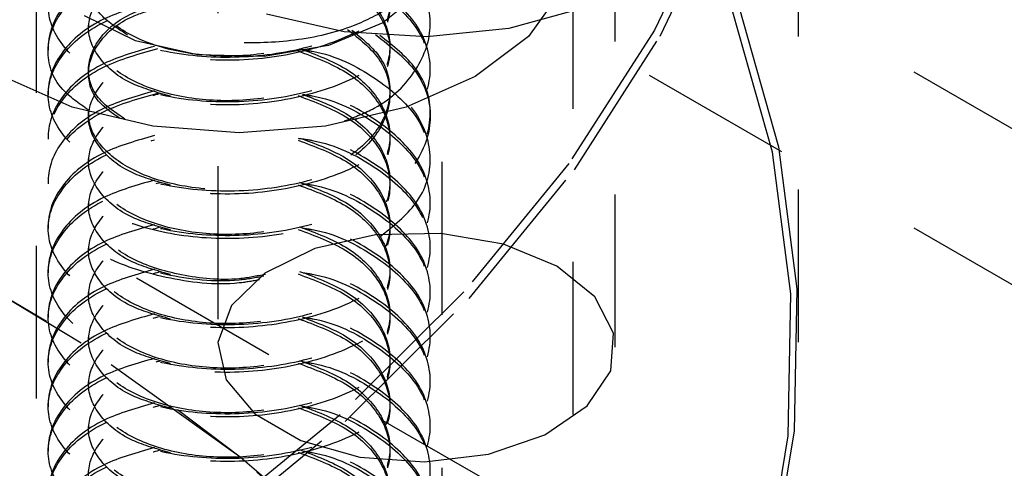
# Model space of a CAD drawing. Header units: inches. Extents: x 1907 to 2452, y -210 to -54.
# Tile 297 of 656: x 1999.51 to 2000.154, y -194.866 to -194.572. Entities that reach past the tile are written whole.
import ezdxf

# ---------------------------------------------------------------- set-up
doc = ezdxf.new("R2010")
doc.units = ezdxf.units.IN
doc.header["$LTSCALE"] = 0.5
doc.header["$MEASUREMENT"] = 0
doc.linetypes.add('HIDDEN', pattern=[0.225, 0.15, -0.075])
doc.layers.add('SID-M-H', color=4, linetype='HIDDEN')

msp = doc.modelspace()

# ---------------------------------------------------------------- linework, layer by layer
at = {"layer": 'SID-M-H'}
for p, q in [((1999.67276, -194.79162), (1998.69938, -194.2297)), ((2000.0193, -194.7835), (2000.0193, -194.25096)), ((2005.55125, -197.75656), (1999.62193, -194.33364)), ((1999.6393, -194.46824), (1999.6393, -194.78669)), ((1999.8993, -194.78669), (1999.8993, -194.46824)), ((1999.96784, -194.48975), (1999.92506, -194.57935)), ((1999.92878, -194.58323), (1999.97165, -194.49344)), ((1999.52054, -194.52035), (1999.52054, -195.04729)), ((2005.55125, -197.85863), (1999.76939, -194.52083)), ((1999.78616, -195.56552), (1999.78616, -194.52035)), ((1999.87185, -195.23074), (1999.87185, -194.52035)), ((1999.77267, -194.55402), (1999.74726, -194.57456)), ((1999.86441, -194.55299), (1999.84258, -194.58342)), ((1999.87899, -194.56478), (1999.82981, -194.57828)), ((2000.00231, -194.65915), (1999.97644, -194.56742)), ((1999.98026, -194.56377), (2000.00619, -194.65569)), ((1999.58537, -194.58621), (1999.55201, -194.5699)), ((1999.72195, -194.58041), (1999.67128, -194.56887)), ((1999.55477, -194.57561), (1999.55477, -194.57774)), ((1999.74726, -194.57456), (1999.71168, -194.58923)), ((1999.77613, -194.58363), (1999.72195, -194.58041)), ((1999.82981, -194.57828), (1999.77613, -194.58363)), ((1999.77835, -194.57774), (1999.77835, -194.57561)), ((1999.92506, -194.57935), (1999.86909, -194.66649)), ((1999.6261, -194.59539), (1999.58537, -194.58621)), ((1999.84258, -194.58342), (1999.80786, -194.60954)), ((1999.87269, -194.67055), (1999.92878, -194.58323)), ((1999.52835, -194.59019), (1999.52835, -194.59232)), ((1999.71168, -194.58923), (1999.66978, -194.59643)), ((1999.66978, -194.59643), (1999.6261, -194.59539)), ((1999.55477, -194.60477), (1999.55477, -194.6069)), ((1999.77835, -194.6069), (1999.77835, -194.60477)), ((1999.5441, -194.62959), (1999.49885, -194.60954)), ((1999.80786, -194.60954), (1999.7626, -194.62959)), ((1999.52835, -194.61935), (1999.52835, -194.62148)), ((1999.5968, -194.64219), (1999.5441, -194.62959)), ((1999.7626, -194.62959), (1999.7099, -194.64219)), ((1999.55477, -194.63393), (1999.55477, -194.63606)), ((1999.77835, -194.63606), (1999.77835, -194.63393)), ((1999.65335, -194.64648), (1999.5968, -194.64219)), ((1999.7099, -194.64219), (1999.65335, -194.64648)), ((1999.52835, -194.64851), (1999.52835, -194.65064)), ((2000.00619, -194.65569), (2000.01833, -194.74857)), ((1999.55477, -194.6631), (1999.55477, -194.66522)), ((1999.77835, -194.66522), (1999.77835, -194.6631)), ((2000.01442, -194.75183), (2000.00231, -194.65915)), ((1999.86909, -194.66649), (1999.80035, -194.75054)), ((1999.80381, -194.75477), (1999.87269, -194.67055)), ((1999.52835, -194.67768), (1999.52835, -194.6798)), ((1999.55477, -194.69226), (1999.55477, -194.69438)), ((1999.77835, -194.69438), (1999.77835, -194.69226)), ((1999.52835, -194.70684), (1999.52835, -194.70897)), ((1999.74263, -194.71324), (1999.70276, -194.72222)), ((1999.78538, -194.71221), (1999.74263, -194.71324)), ((1999.8264, -194.71926), (1999.78538, -194.71221)), ((1999.54996, -194.78415), (1999.43859, -194.71703)), ((1999.4413, -194.71859), (1999.53766, -194.77596)), ((1999.55477, -194.72142), (1999.55477, -194.72355)), ((1999.70276, -194.72222), (1999.6701, -194.73818)), ((1999.77835, -194.72355), (1999.77835, -194.72142)), ((1999.86123, -194.73362), (1999.8264, -194.71926)), ((1999.88609, -194.75373), (1999.86123, -194.73362)), ((1999.52835, -194.736), (1999.52835, -194.73813)), ((1999.6701, -194.73818), (1999.6482, -194.75941)), ((1999.55477, -194.75058), (1999.55477, -194.75271)), ((1999.80035, -194.75054), (1999.71936, -194.83086)), ((1999.72264, -194.83527), (1999.80381, -194.75477)), ((1999.77835, -194.75271), (1999.77835, -194.75058)), ((1999.89831, -194.7774), (1999.88609, -194.75373)), ((2000.01269, -194.84476), (2000.01442, -194.75183)), ((2000.01833, -194.74857), (2000.01659, -194.8417)), ((1999.6482, -194.75941), (1999.63941, -194.78358)), ((1999.52835, -194.76516), (1999.52835, -194.76729)), ((1999.55477, -194.77974), (1999.55477, -194.78187)), ((1999.77835, -194.78187), (1999.77835, -194.77974)), ((1999.89654, -194.80209), (1999.89831, -194.7774)), ((1999.65092, -194.85655), (1999.54996, -194.78415)), ((1999.63941, -194.78358), (1999.64471, -194.8081)), ((1999.52835, -194.79433), (1999.52835, -194.79645)), ((1999.88098, -194.8251), (1999.89654, -194.80209)), ((1999.55477, -194.80891), (1999.55477, -194.81103)), ((1999.64471, -194.8081), (1999.6635, -194.83029)), ((1999.77835, -194.81103), (1999.77835, -194.80891)), ((1999.52835, -194.82349), (1999.52835, -194.82561)), ((1999.85332, -194.84395), (1999.88098, -194.8251)), ((1999.61294, -194.82735), (1999.65406, -194.8584)), ((1999.71936, -194.83086), (1999.6267, -194.90686)), ((1999.6635, -194.83029), (1999.69376, -194.84776)), ((1999.55477, -194.83807), (1999.55477, -194.8402)), ((1999.62979, -194.91143), (1999.72264, -194.83527)), ((2001.72226, -195.97477), (1999.74596, -194.83388)), ((1999.77835, -194.8402), (1999.77835, -194.83807)), ((1999.81656, -194.8566), (1999.85332, -194.84395)), ((1999.99713, -194.93727), (2000.01269, -194.84476)), ((2000.01659, -194.8417), (2000.00099, -194.9344)), ((1999.69376, -194.84776), (1999.73221, -194.85861)), ((1999.52835, -194.85265), (1999.52835, -194.85478)), ((1999.74072, -194.93369), (1999.65092, -194.85655)), ((1999.77468, -194.86167), (1999.81656, -194.8566)), ((1999.65406, -194.8584), (1999.74406, -194.9357)), ((1999.73221, -194.85861), (1999.77468, -194.86167))]:
    msp.add_line(p, q, dxfattribs=at)
for points, knots in [([(1999.59798, -194.47323), (1999.58633, -194.47654), (1999.56036, -194.48392), (1999.53503, -194.50553), (1999.52505, -194.53182), (1999.53487, -194.55839), (1999.56266, -194.58057), (1999.60427, -194.5948), (1999.65335, -194.59862), (1999.70243, -194.59116), (1999.74404, -194.57329), (1999.77185, -194.54743), (1999.78159, -194.51733), (1999.77192, -194.48695), (1999.74374, -194.46196), (1999.71535, -194.44709), (1999.6974, -194.44455), (1999.69548, -194.44428)], [0, 0, 0, 0, 0.058434, 0.130204, 0.201974, 0.273743, 0.345513, 0.417283, 0.489053, 0.560823, 0.632592, 0.704362, 0.776132, 0.847902, 0.919672, 0.991442, 1, 1, 1, 1]), ([(1999.69477, -194.44629), (1999.69693, -194.4466), (1999.71513, -194.44915), (1999.74375, -194.46407), (1999.77192, -194.48908), (1999.78159, -194.51946), (1999.77185, -194.54956), (1999.74404, -194.57541), (1999.70243, -194.59328), (1999.65335, -194.60074), (1999.60427, -194.59693), (1999.56266, -194.5827), (1999.53487, -194.56052), (1999.52506, -194.53395), (1999.535, -194.50764), (1999.56094, -194.48569), (1999.58774, -194.47812), (1999.6002, -194.4746)], [0, 0, 0, 0, 0.009576, 0.08099, 0.152403, 0.223817, 0.295231, 0.366644, 0.438058, 0.509471, 0.580885, 0.652298, 0.723712, 0.795126, 0.866539, 0.937953, 1, 1, 1, 1]), ([(1999.59798, -194.5024), (1999.58633, -194.50571), (1999.56036, -194.51308), (1999.53503, -194.53469), (1999.52505, -194.56098), (1999.53487, -194.58755), (1999.56266, -194.60973), (1999.60427, -194.62396), (1999.65335, -194.62778), (1999.70243, -194.62032), (1999.74404, -194.60245), (1999.77185, -194.57659), (1999.78159, -194.5465), (1999.77192, -194.51611), (1999.74374, -194.49112), (1999.71535, -194.47625), (1999.6974, -194.47371), (1999.69548, -194.47344)], [0, 0, 0, 0, 0.058434, 0.130204, 0.201974, 0.273743, 0.345513, 0.417283, 0.489053, 0.560823, 0.632592, 0.704362, 0.776132, 0.847902, 0.919672, 0.991442, 1, 1, 1, 1]), ([(1999.69477, -194.47546), (1999.69693, -194.47576), (1999.71513, -194.47831), (1999.74375, -194.49323), (1999.77192, -194.51824), (1999.78159, -194.54862), (1999.77185, -194.57872), (1999.74404, -194.60458), (1999.70243, -194.62244), (1999.65335, -194.6299), (1999.60427, -194.62609), (1999.56266, -194.61186), (1999.53487, -194.58968), (1999.52506, -194.56311), (1999.535, -194.5368), (1999.56094, -194.51485), (1999.58774, -194.50728), (1999.6002, -194.50377)], [0, 0, 0, 0, 0.009576, 0.08099, 0.152403, 0.223817, 0.295231, 0.366644, 0.438058, 0.509471, 0.580885, 0.652298, 0.723712, 0.795126, 0.866539, 0.937953, 1, 1, 1, 1]), ([(1999.69285, -194.4746), (1999.70356, -194.47863), (1999.7256, -194.48692), (1999.74671, -194.50781), (1999.75452, -194.53184), (1999.74679, -194.55604), (1999.72488, -194.5768), (1999.69206, -194.59128), (1999.65335, -194.59755), (1999.61465, -194.59493), (1999.58183, -194.58409), (1999.55992, -194.56698), (1999.55214, -194.54639), (1999.56014, -194.52613), (1999.57804, -194.51057), (1999.59568, -194.50559), (1999.60215, -194.50377)], [0, 0, 0, 0, 0.06985, 0.143796, 0.217743, 0.29169, 0.365636, 0.439583, 0.513529, 0.587476, 0.661422, 0.735369, 0.809316, 0.883262, 0.957209, 1, 1, 1, 1]), ([(1999.69345, -194.477), (1999.70394, -194.48095), (1999.72576, -194.48916), (1999.7467, -194.50993), (1999.75455, -194.53399), (1999.74669, -194.55805), (1999.7261, -194.57856), (1999.70478, -194.58662), (1999.69477, -194.5904)], [0, 0, 0, 0, 0.159356, 0.331462, 0.503568, 0.675675, 0.847781, 1, 1, 1, 1]), ([(1999.72225, -194.63868), (1999.72903, -194.63607), (1999.74991, -194.62804), (1999.77149, -194.60544), (1999.78168, -194.57574), (1999.7719, -194.54525), (1999.74375, -194.52029), (1999.71535, -194.50541), (1999.6974, -194.50287), (1999.69548, -194.5026)], [0, 0, 0, 0, 0.085837, 0.264411, 0.442984, 0.621558, 0.800132, 0.978705, 1, 1, 1, 1]), ([(1999.75241, -194.56436), (1999.74463, -194.56866), (1999.72673, -194.57855), (1999.69049, -194.58703), (1999.64928, -194.5885), (1999.6109, -194.58179), (1999.57957, -194.56827), (1999.55897, -194.55019), (1999.54985, -194.52923), (1999.5545, -194.51561), (1999.55684, -194.50874)], [0, 0, 0, 0, 0.106857, 0.245951, 0.379491, 0.512434, 0.637367, 0.762389, 0.880209, 1, 1, 1, 1]), ([(1999.58027, -194.58254), (1999.57354, -194.57809), (1999.55881, -194.56836), (1999.55234, -194.54842), (1999.5601, -194.5283), (1999.57778, -194.51285), (1999.59505, -194.50795), (1999.60116, -194.50622)], [0, 0, 0, 0, 0.191834, 0.419642, 0.64745, 0.875258, 1, 1, 1, 1]), ([(1999.69285, -194.50377), (1999.70356, -194.50779), (1999.7256, -194.51608), (1999.74671, -194.53697), (1999.75452, -194.561), (1999.74679, -194.5852), (1999.72488, -194.60596), (1999.69206, -194.62044), (1999.65335, -194.62671), (1999.61465, -194.62409), (1999.58183, -194.61325), (1999.55992, -194.59615), (1999.55214, -194.57555), (1999.56014, -194.5553), (1999.57804, -194.53973), (1999.59568, -194.53475), (1999.60215, -194.53293)], [0, 0, 0, 0, 0.06985, 0.143796, 0.217743, 0.29169, 0.365636, 0.439583, 0.513529, 0.587476, 0.661422, 0.735369, 0.809316, 0.883262, 0.957209, 1, 1, 1, 1]), ([(1999.69191, -194.50548), (1999.70296, -194.50962), (1999.72536, -194.51802), (1999.74671, -194.53908), (1999.75455, -194.56316), (1999.74669, -194.58721), (1999.7261, -194.60772), (1999.70478, -194.61578), (1999.69477, -194.61956)], [0, 0, 0, 0, 0.166236, 0.336934, 0.507632, 0.678329, 0.849027, 1, 1, 1, 1]), ([(1999.69477, -194.50462), (1999.69693, -194.50492), (1999.71513, -194.50747), (1999.74376, -194.5224), (1999.77189, -194.54738), (1999.78172, -194.57789), (1999.77135, -194.60748), (1999.75168, -194.62893), (1999.73327, -194.63621), (1999.72883, -194.63797)], [0, 0, 0, 0, 0.024593, 0.207998, 0.391402, 0.574806, 0.75821, 0.941614, 1, 1, 1, 1]), ([(1999.55466, -194.63149), (1999.54848, -194.6272), (1999.53233, -194.616), (1999.52547, -194.5921), (1999.53489, -194.56601), (1999.56097, -194.544), (1999.58775, -194.53644), (1999.6002, -194.53293)], [0, 0, 0, 0, 0.138084, 0.360868, 0.583652, 0.806436, 1, 1, 1, 1]), ([(1999.59798, -194.53156), (1999.58633, -194.53487), (1999.56038, -194.54224), (1999.53496, -194.56389), (1999.52532, -194.59002), (1999.53337, -194.61558), (1999.55182, -194.62809), (1999.56015, -194.63374)], [0, 0, 0, 0, 0.175598, 0.391271, 0.606944, 0.822616, 1, 1, 1, 1]), ([(1999.59798, -194.56072), (1999.58633, -194.56403), (1999.56036, -194.57141), (1999.53503, -194.59302), (1999.52505, -194.6193), (1999.53487, -194.64588), (1999.56266, -194.66806), (1999.60427, -194.68229), (1999.65335, -194.6861), (1999.70243, -194.67864), (1999.74404, -194.66077), (1999.77185, -194.63491), (1999.78159, -194.60482), (1999.77192, -194.57444), (1999.74374, -194.54944), (1999.71535, -194.53457), (1999.6974, -194.53203), (1999.69548, -194.53176)], [0, 0, 0, 0, 0.058434, 0.130204, 0.201974, 0.273743, 0.345513, 0.417283, 0.489053, 0.560823, 0.632592, 0.704362, 0.776132, 0.847902, 0.919672, 0.991442, 1, 1, 1, 1]), ([(1999.69477, -194.53378), (1999.69693, -194.53408), (1999.71513, -194.53664), (1999.74375, -194.55155), (1999.77192, -194.57657), (1999.78159, -194.60694), (1999.77185, -194.63704), (1999.74404, -194.6629), (1999.70243, -194.68077), (1999.65335, -194.68823), (1999.60427, -194.68442), (1999.56266, -194.67018), (1999.53487, -194.648), (1999.52506, -194.62144), (1999.535, -194.59513), (1999.56094, -194.57317), (1999.58774, -194.56561), (1999.6002, -194.56209)], [0, 0, 0, 0, 0.009576, 0.08099, 0.152403, 0.223817, 0.295231, 0.366644, 0.438058, 0.509471, 0.580885, 0.652298, 0.723712, 0.795126, 0.866539, 0.937953, 1, 1, 1, 1]), ([(1999.60832, -194.62244), (1999.59962, -194.62006), (1999.57966, -194.61458), (1999.56007, -194.59812), (1999.5521, -194.57772), (1999.56016, -194.55742), (1999.57777, -194.54201), (1999.59505, -194.53712), (1999.60116, -194.53538)], [0, 0, 0, 0, 0.14505, 0.333051, 0.521052, 0.709054, 0.897055, 1, 1, 1, 1]), ([(1999.69191, -194.53464), (1999.70296, -194.53879), (1999.72536, -194.54719), (1999.74669, -194.56823), (1999.75465, -194.59239), (1999.74633, -194.61612), (1999.73173, -194.63279), (1999.71837, -194.63834), (1999.71594, -194.63935)], [0, 0, 0, 0, 0.187411, 0.379852, 0.572293, 0.764734, 0.957175, 1, 1, 1, 1]), ([(1999.69285, -194.53293), (1999.70356, -194.53696), (1999.7256, -194.54524), (1999.74669, -194.56611), (1999.75461, -194.59023), (1999.74647, -194.6141), (1999.73001, -194.63187), (1999.71426, -194.63817), (1999.7096, -194.64004)], [0, 0, 0, 0, 0.176048, 0.362422, 0.548795, 0.735168, 0.921542, 1, 1, 1, 1]), ([(1999.57532, -194.63701), (1999.57053, -194.63376), (1999.55788, -194.62519), (1999.55247, -194.6067), (1999.56006, -194.58663), (1999.57778, -194.57117), (1999.59505, -194.56628), (1999.60116, -194.56454)], [0, 0, 0, 0, 0.146829, 0.387323, 0.627817, 0.868311, 1, 1, 1, 1]), ([(1999.57858, -194.63743), (1999.57252, -194.63339), (1999.5585, -194.62405), (1999.55238, -194.60461), (1999.56007, -194.58449), (1999.57805, -194.56889), (1999.59569, -194.56391), (1999.60215, -194.56209)], [0, 0, 0, 0, 0.175773, 0.406089, 0.636405, 0.866721, 1, 1, 1, 1]), ([(1999.72705, -194.57926), (1999.73354, -194.58455), (1999.74802, -194.59634), (1999.75428, -194.61945), (1999.74686, -194.64349), (1999.72486, -194.66429), (1999.69206, -194.67877), (1999.65335, -194.68503), (1999.61465, -194.68241), (1999.58183, -194.67157), (1999.55992, -194.65447), (1999.55214, -194.63388), (1999.56014, -194.61362), (1999.57804, -194.59805), (1999.59568, -194.59308), (1999.60215, -194.59125)], [0, 0, 0, 0, 0.0656248, 0.1463227, 0.2270206, 0.3077185, 0.3884164, 0.4691143, 0.5498123, 0.6305102, 0.7112081, 0.791906, 0.8726039, 0.9533018, 1, 1, 1, 1]), ([(1999.72426, -194.57874), (1999.73186, -194.58486), (1999.7475, -194.59746), (1999.75437, -194.62159), (1999.74673, -194.6455), (1999.72609, -194.66606), (1999.70478, -194.67411), (1999.69477, -194.67789)], [0, 0, 0, 0, 0.195443, 0.4025657, 0.6096884, 0.8168111, 1, 1, 1, 1]), ([(1999.74255, -194.58214), (1999.75247, -194.58996), (1999.77261, -194.60583), (1999.78143, -194.63616), (1999.77189, -194.66619), (1999.74403, -194.69207), (1999.70244, -194.70993), (1999.65335, -194.71739), (1999.60427, -194.71358), (1999.56266, -194.69935), (1999.53487, -194.67716), (1999.52506, -194.6506), (1999.535, -194.62429), (1999.56094, -194.60234), (1999.58774, -194.59477), (1999.6002, -194.59125)], [0, 0, 0, 0, 0.075571, 0.153458, 0.231345, 0.309232, 0.387119, 0.465006, 0.542893, 0.62078, 0.698667, 0.776554, 0.854441, 0.932328, 1, 1, 1, 1]), ([(1999.59798, -194.58988), (1999.58633, -194.59319), (1999.56036, -194.60057), (1999.53503, -194.62218), (1999.52505, -194.64847), (1999.53487, -194.67504), (1999.56266, -194.69722), (1999.60427, -194.71145), (1999.65335, -194.71526), (1999.70244, -194.7078), (1999.74402, -194.68994), (1999.77191, -194.66406), (1999.78137, -194.63405), (1999.77313, -194.60472), (1999.75419, -194.58966), (1999.7454, -194.58267)], [0, 0, 0, 0, 0.064215, 0.143084, 0.221954, 0.300824, 0.379694, 0.458563, 0.537433, 0.616303, 0.695173, 0.774042, 0.852912, 0.931782, 1, 1, 1, 1]), ([(1999.69285, -194.59125), (1999.70356, -194.59528), (1999.7256, -194.60356), (1999.74671, -194.62446), (1999.75452, -194.64849), (1999.74679, -194.67269), (1999.72488, -194.69345), (1999.69206, -194.70793), (1999.65335, -194.7142), (1999.61465, -194.71158), (1999.58183, -194.70074), (1999.55992, -194.68363), (1999.55214, -194.66304), (1999.56015, -194.64279), (1999.57777, -194.62737), (1999.59505, -194.62248), (1999.60116, -194.62074)], [0, 0, 0, 0, 0.070011, 0.144128, 0.218245, 0.292362, 0.366479, 0.440596, 0.514713, 0.58883, 0.662947, 0.737064, 0.811181, 0.885298, 0.959415, 1, 1, 1, 1]), ([(1999.60832, -194.68077), (1999.59962, -194.67838), (1999.57966, -194.67291), (1999.56007, -194.65645), (1999.5521, -194.63604), (1999.56016, -194.61575), (1999.57777, -194.60034), (1999.59505, -194.59544), (1999.60116, -194.59371)], [0, 0, 0, 0, 0.14505, 0.333051, 0.521052, 0.709054, 0.897055, 1, 1, 1, 1]), ([(1999.6913, -194.59269), (1999.70257, -194.59692), (1999.7252, -194.60539), (1999.74672, -194.62656), (1999.75455, -194.65065), (1999.74668, -194.67469), (1999.72629, -194.69507), (1999.70523, -194.70304), (1999.69548, -194.70674)], [0, 0, 0, 0, 0.169595, 0.340381, 0.511168, 0.681954, 0.852741, 1, 1, 1, 1]), ([(1999.69477, -194.59211), (1999.69693, -194.59241), (1999.71513, -194.59496), (1999.74373, -194.60987), (1999.772, -194.63493), (1999.78128, -194.66513), (1999.77361, -194.69352), (1999.75574, -194.70785), (1999.74797, -194.71409)], [0, 0, 0, 0, 0.027343, 0.2312516, 0.4351602, 0.6390688, 0.8429775, 1, 1, 1, 1]), ([(1999.74533, -194.71443), (1999.75414, -194.70742), (1999.77311, -194.69234), (1999.78139, -194.66294), (1999.77181, -194.6331), (1999.74468, -194.60686), (1999.71637, -194.59657), (1999.70243, -194.5915)], [0, 0, 0, 0, 0.1793741, 0.3861167, 0.5928592, 0.7996018, 1, 1, 1, 1]), ([(1999.59798, -194.61904), (1999.58633, -194.62236), (1999.56037, -194.62973), (1999.53503, -194.65134), (1999.52506, -194.67764), (1999.53486, -194.70417), (1999.5627, -194.72651), (1999.60413, -194.74014), (1999.64286, -194.74485), (1999.66408, -194.74105), (1999.66941, -194.74009)], [0, 0, 0, 0, 0.113874, 0.253736, 0.393598, 0.53346, 0.673322, 0.813184, 0.953046, 1, 1, 1, 1]), ([(1999.59798, -194.64821), (1999.58633, -194.65152), (1999.56036, -194.65889), (1999.53503, -194.68051), (1999.52505, -194.70679), (1999.53487, -194.73336), (1999.56266, -194.75554), (1999.60427, -194.76978), (1999.65335, -194.77359), (1999.70243, -194.76613), (1999.74404, -194.74826), (1999.77185, -194.7224), (1999.78159, -194.69231), (1999.77192, -194.66192), (1999.74374, -194.63693), (1999.71535, -194.62206), (1999.6974, -194.61952), (1999.69548, -194.61925)], [0, 0, 0, 0, 0.058434, 0.130204, 0.201974, 0.273743, 0.345513, 0.417283, 0.489053, 0.560823, 0.632592, 0.704362, 0.776132, 0.847902, 0.919672, 0.991442, 1, 1, 1, 1]), ([(1999.66669, -194.74263), (1999.66226, -194.74341), (1999.64193, -194.74699), (1999.60413, -194.74222), (1999.5627, -194.72865), (1999.53486, -194.70629), (1999.52506, -194.67977), (1999.535, -194.65345), (1999.56094, -194.6315), (1999.58774, -194.62393), (1999.6002, -194.62042)], [0, 0, 0, 0, 0.039015, 0.17892, 0.318825, 0.45873, 0.598635, 0.73854, 0.878445, 1, 1, 1, 1]), ([(1999.69477, -194.62127), (1999.69693, -194.62157), (1999.71513, -194.62412), (1999.74375, -194.63904), (1999.77192, -194.66405), (1999.78159, -194.69443), (1999.77185, -194.72453), (1999.74404, -194.75039), (1999.70243, -194.76826), (1999.65335, -194.77571), (1999.60427, -194.7719), (1999.56266, -194.75767), (1999.53487, -194.73549), (1999.52506, -194.70892), (1999.53499, -194.68261), (1999.56119, -194.6605), (1999.58835, -194.65286), (1999.60116, -194.64925)], [0, 0, 0, 0, 0.00956, 0.080853, 0.152146, 0.223439, 0.294732, 0.366026, 0.437319, 0.508612, 0.579905, 0.651198, 0.722491, 0.793784, 0.865077, 0.936371, 1, 1, 1, 1]), ([(1999.60832, -194.70993), (1999.59962, -194.70754), (1999.57966, -194.70207), (1999.56007, -194.68561), (1999.5521, -194.6652), (1999.56016, -194.64491), (1999.57777, -194.6295), (1999.59505, -194.6246), (1999.60116, -194.62287)], [0, 0, 0, 0, 0.14505, 0.333051, 0.521052, 0.709054, 0.897055, 1, 1, 1, 1]), ([(1999.69191, -194.62213), (1999.70296, -194.62627), (1999.72533, -194.63466), (1999.74681, -194.65577), (1999.7542, -194.67964), (1999.74874, -194.70144), (1999.73588, -194.71212), (1999.73089, -194.71626)], [0, 0, 0, 0, 0.211366, 0.428404, 0.645442, 0.86248, 1, 1, 1, 1]), ([(1999.69477, -194.62127), (1999.70478, -194.62505), (1999.72609, -194.6331), (1999.74676, -194.65366), (1999.75428, -194.67753), (1999.74825, -194.70024), (1999.7343, -194.71167), (1999.7283, -194.71659)], [0, 0, 0, 0, 0.190652, 0.406213, 0.621774, 0.837335, 1, 1, 1, 1]), ([(1999.59798, -194.67737), (1999.58633, -194.68068), (1999.56036, -194.68806), (1999.53503, -194.70967), (1999.52505, -194.73595), (1999.53487, -194.76253), (1999.56266, -194.78471), (1999.60427, -194.79894), (1999.65335, -194.80275), (1999.70243, -194.79529), (1999.74404, -194.77742), (1999.77185, -194.75156), (1999.78159, -194.72147), (1999.77192, -194.69108), (1999.74374, -194.66609), (1999.71535, -194.65122), (1999.6974, -194.64868), (1999.69548, -194.64841)], [0, 0, 0, 0, 0.058434, 0.130204, 0.201974, 0.273743, 0.345513, 0.417283, 0.489053, 0.560823, 0.632592, 0.704362, 0.776132, 0.847902, 0.919672, 0.991442, 1, 1, 1, 1]), ([(1999.69191, -194.64999), (1999.69503, -194.65042), (1999.71424, -194.65302), (1999.74379, -194.66814), (1999.77191, -194.69323), (1999.78159, -194.72359), (1999.77185, -194.75369), (1999.74404, -194.77955), (1999.70243, -194.79742), (1999.65335, -194.80488), (1999.60427, -194.80106), (1999.56266, -194.78683), (1999.53487, -194.76465), (1999.52506, -194.73808), (1999.535, -194.71178), (1999.56094, -194.68982), (1999.58774, -194.68226), (1999.6002, -194.67874)], [0, 0, 0, 0, 0.013787, 0.084897, 0.156007, 0.227117, 0.298227, 0.369337, 0.440447, 0.511557, 0.582667, 0.653777, 0.724887, 0.795997, 0.867107, 0.938217, 1, 1, 1, 1]), ([(1999.67049, -194.73908), (1999.6648, -194.74019), (1999.6466, -194.74375), (1999.61455, -194.74043), (1999.58185, -194.72998), (1999.55992, -194.71278), (1999.55213, -194.69219), (1999.56021, -194.67199), (1999.57693, -194.65703), (1999.59301, -194.65239), (1999.59798, -194.65095)], [0, 0, 0, 0, 0.065822, 0.210694, 0.355567, 0.50044, 0.645312, 0.790185, 0.935058, 1, 1, 1, 1]), ([(1999.69477, -194.65043), (1999.70478, -194.65421), (1999.7261, -194.66227), (1999.74669, -194.68279), (1999.75453, -194.70681), (1999.74679, -194.73102), (1999.72488, -194.75177), (1999.69206, -194.76625), (1999.65335, -194.77252), (1999.61465, -194.7699), (1999.58183, -194.75906), (1999.55992, -194.74196), (1999.55214, -194.72136), (1999.56014, -194.70111), (1999.57804, -194.68554), (1999.59568, -194.68056), (1999.60215, -194.67874)], [0, 0, 0, 0, 0.065694, 0.1399709, 0.2142479, 0.2885249, 0.3628018, 0.4370788, 0.5113557, 0.5856327, 0.6599096, 0.7341866, 0.8084635, 0.8827405, 0.9570175, 1, 1, 1, 1]), ([(1999.69191, -194.65129), (1999.70296, -194.65543), (1999.72536, -194.66383), (1999.74671, -194.68489), (1999.75455, -194.70897), (1999.74669, -194.73302), (1999.7261, -194.75354), (1999.70478, -194.76159), (1999.69477, -194.76537)], [0, 0, 0, 0, 0.166236, 0.336934, 0.507632, 0.678329, 0.849027, 1, 1, 1, 1]), ([(1999.60832, -194.73909), (1999.59962, -194.73671), (1999.57966, -194.73123), (1999.56007, -194.71477), (1999.5521, -194.69437), (1999.56016, -194.67407), (1999.57777, -194.65866), (1999.59505, -194.65376), (1999.60116, -194.65203)], [0, 0, 0, 0, 0.14505, 0.3330512, 0.5210524, 0.7090536, 0.8970547, 1, 1, 1, 1]), ([(1999.59798, -194.70653), (1999.58633, -194.70984), (1999.56036, -194.71722), (1999.53503, -194.73883), (1999.52505, -194.76512), (1999.53487, -194.79169), (1999.56266, -194.81387), (1999.60427, -194.8281), (1999.65335, -194.83191), (1999.70243, -194.82445), (1999.74404, -194.80658), (1999.77185, -194.78073), (1999.78159, -194.75063), (1999.77192, -194.72025), (1999.74374, -194.69525), (1999.71535, -194.68039), (1999.6974, -194.67784), (1999.69548, -194.67757)], [0, 0, 0, 0, 0.058434, 0.130204, 0.201974, 0.273743, 0.345513, 0.417283, 0.489053, 0.560823, 0.632592, 0.704362, 0.776132, 0.847902, 0.919672, 0.991442, 1, 1, 1, 1]), ([(1999.69477, -194.67959), (1999.69693, -194.67989), (1999.71513, -194.68245), (1999.74375, -194.69736), (1999.77192, -194.72238), (1999.78159, -194.75276), (1999.77185, -194.78285), (1999.74404, -194.80871), (1999.70243, -194.82658), (1999.65335, -194.83404), (1999.60427, -194.83023), (1999.56266, -194.816), (1999.53487, -194.79381), (1999.52506, -194.76725), (1999.535, -194.74094), (1999.56094, -194.71898), (1999.58774, -194.71142), (1999.6002, -194.7079)], [0, 0, 0, 0, 0.009576, 0.08099, 0.152403, 0.223817, 0.295231, 0.366644, 0.438058, 0.509471, 0.580885, 0.652298, 0.723712, 0.795126, 0.866539, 0.937953, 1, 1, 1, 1]), ([(1999.69285, -194.67874), (1999.70356, -194.68276), (1999.7256, -194.69105), (1999.74671, -194.71194), (1999.75452, -194.73597), (1999.74679, -194.76018), (1999.72488, -194.78093), (1999.69206, -194.79542), (1999.65335, -194.80168), (1999.61465, -194.79906), (1999.58183, -194.78822), (1999.55992, -194.77112), (1999.55214, -194.75053), (1999.56014, -194.73027), (1999.57804, -194.7147), (1999.59568, -194.70973), (1999.60215, -194.7079)], [0, 0, 0, 0, 0.06985, 0.143796, 0.217743, 0.29169, 0.365636, 0.439583, 0.513529, 0.587476, 0.661422, 0.735369, 0.809316, 0.883262, 0.957209, 1, 1, 1, 1]), ([(1999.60832, -194.76825), (1999.59962, -194.76587), (1999.57966, -194.76039), (1999.56007, -194.74393), (1999.5521, -194.72353), (1999.56016, -194.70323), (1999.57777, -194.68782), (1999.59505, -194.68293), (1999.60116, -194.68119)], [0, 0, 0, 0, 0.14505, 0.333051, 0.521052, 0.709054, 0.897055, 1, 1, 1, 1]), ([(1999.69191, -194.68045), (1999.70296, -194.6846), (1999.72536, -194.69299), (1999.74671, -194.71405), (1999.75455, -194.73813), (1999.74669, -194.76218), (1999.7261, -194.7827), (1999.70478, -194.79076), (1999.69477, -194.79454)], [0, 0, 0, 0, 0.166236, 0.336934, 0.507632, 0.678329, 0.849027, 1, 1, 1, 1]), ([(1999.59798, -194.73569), (1999.58633, -194.739), (1999.56036, -194.74638), (1999.53503, -194.76799), (1999.52505, -194.79428), (1999.53487, -194.82085), (1999.56266, -194.84303), (1999.60427, -194.85726), (1999.65335, -194.86107), (1999.70243, -194.85362), (1999.74404, -194.83575), (1999.77185, -194.80989), (1999.78159, -194.77979), (1999.77192, -194.74941), (1999.74374, -194.72442), (1999.71535, -194.70955), (1999.6974, -194.70701), (1999.69548, -194.70674)], [0, 0, 0, 0, 0.058434, 0.130204, 0.201974, 0.273743, 0.345513, 0.417283, 0.489053, 0.560823, 0.632592, 0.704362, 0.776132, 0.847902, 0.919672, 0.991442, 1, 1, 1, 1]), ([(1999.69477, -194.70875), (1999.69693, -194.70906), (1999.71513, -194.71161), (1999.74375, -194.72653), (1999.77192, -194.75154), (1999.78159, -194.78192), (1999.77185, -194.81201), (1999.74404, -194.83787), (1999.70243, -194.85574), (1999.65335, -194.8632), (1999.60427, -194.85939), (1999.56266, -194.84516), (1999.53487, -194.82297), (1999.52506, -194.79641), (1999.535, -194.7701), (1999.56094, -194.74815), (1999.58774, -194.74058), (1999.6002, -194.73706)], [0, 0, 0, 0, 0.009576, 0.08099, 0.152403, 0.223817, 0.295231, 0.366644, 0.438058, 0.509471, 0.580885, 0.652298, 0.723712, 0.795126, 0.866539, 0.937953, 1, 1, 1, 1]), ([(1999.69285, -194.7079), (1999.70356, -194.71193), (1999.7256, -194.72021), (1999.74671, -194.74111), (1999.75452, -194.76513), (1999.74679, -194.78934), (1999.72488, -194.8101), (1999.69206, -194.82458), (1999.65335, -194.83084), (1999.61465, -194.82822), (1999.58183, -194.81738), (1999.55992, -194.80028), (1999.55214, -194.77969), (1999.56014, -194.75943), (1999.57804, -194.74386), (1999.59568, -194.73889), (1999.60215, -194.73706)], [0, 0, 0, 0, 0.06985, 0.143796, 0.217743, 0.29169, 0.365636, 0.439583, 0.513529, 0.587476, 0.661422, 0.735369, 0.809316, 0.883262, 0.957209, 1, 1, 1, 1]), ([(1999.69191, -194.70961), (1999.70296, -194.71376), (1999.72536, -194.72216), (1999.74671, -194.74322), (1999.75455, -194.7673), (1999.74669, -194.79134), (1999.7261, -194.81186), (1999.70478, -194.81992), (1999.69477, -194.8237)], [0, 0, 0, 0, 0.166236, 0.336934, 0.507632, 0.678329, 0.849027, 1, 1, 1, 1]), ([(1999.60832, -194.79742), (1999.59962, -194.79503), (1999.57966, -194.78956), (1999.56007, -194.7731), (1999.5521, -194.75269), (1999.56016, -194.73239), (1999.57777, -194.71699), (1999.59505, -194.71209), (1999.60116, -194.71036)], [0, 0, 0, 0, 0.14505, 0.3330512, 0.5210524, 0.7090536, 0.8970547, 1, 1, 1, 1]), ([(1999.59798, -194.76486), (1999.58633, -194.76817), (1999.56036, -194.77554), (1999.53503, -194.79715), (1999.52505, -194.82344), (1999.53487, -194.85001), (1999.56266, -194.87219), (1999.60427, -194.88642), (1999.65335, -194.89024), (1999.70243, -194.88278), (1999.74404, -194.86491), (1999.77185, -194.83905), (1999.78159, -194.80895), (1999.77192, -194.77857), (1999.74374, -194.75358), (1999.71535, -194.73871), (1999.6974, -194.73617), (1999.69548, -194.7359)], [0, 0, 0, 0, 0.058434, 0.130204, 0.201974, 0.273743, 0.345513, 0.417283, 0.489053, 0.560823, 0.632592, 0.704362, 0.776132, 0.847902, 0.919672, 0.991442, 1, 1, 1, 1]), ([(1999.69477, -194.73792), (1999.69693, -194.73822), (1999.71513, -194.74077), (1999.74375, -194.75569), (1999.77192, -194.7807), (1999.78159, -194.81108), (1999.77185, -194.84118), (1999.74404, -194.86704), (1999.70243, -194.8849), (1999.65335, -194.89236), (1999.60427, -194.88855), (1999.56266, -194.87432), (1999.53487, -194.85214), (1999.52506, -194.82557), (1999.535, -194.79926), (1999.56094, -194.77731), (1999.58774, -194.76974), (1999.6002, -194.76623)], [0, 0, 0, 0, 0.009576, 0.08099, 0.152403, 0.223817, 0.295231, 0.366644, 0.438058, 0.509471, 0.580885, 0.652298, 0.723712, 0.795126, 0.866539, 0.937953, 1, 1, 1, 1]), ([(1999.69285, -194.73706), (1999.70356, -194.74109), (1999.7256, -194.74937), (1999.74671, -194.77027), (1999.75452, -194.7943), (1999.74679, -194.8185), (1999.72488, -194.83926), (1999.69206, -194.85374), (1999.65335, -194.86001), (1999.61465, -194.85739), (1999.58183, -194.84655), (1999.55992, -194.82945), (1999.55214, -194.80885), (1999.56015, -194.7886), (1999.57777, -194.77318), (1999.59505, -194.76829), (1999.60116, -194.76655)], [0, 0, 0, 0, 0.070011, 0.144128, 0.218245, 0.292362, 0.366479, 0.440596, 0.514713, 0.58883, 0.662947, 0.737064, 0.811181, 0.885298, 0.959415, 1, 1, 1, 1]), ([(1999.60832, -194.82658), (1999.59962, -194.82419), (1999.57966, -194.81872), (1999.56007, -194.80226), (1999.5521, -194.78185), (1999.56016, -194.76156), (1999.57777, -194.74615), (1999.59505, -194.74125), (1999.60116, -194.73952)], [0, 0, 0, 0, 0.14505, 0.3330512, 0.5210524, 0.7090536, 0.8970547, 1, 1, 1, 1]), ([(1999.69191, -194.73878), (1999.70296, -194.74292), (1999.72536, -194.75132), (1999.74671, -194.77238), (1999.75455, -194.79646), (1999.74669, -194.8205), (1999.7261, -194.84102), (1999.70478, -194.84908), (1999.69477, -194.85286)], [0, 0, 0, 0, 0.1662364, 0.3369341, 0.5076317, 0.6783294, 0.8490271, 1, 1, 1, 1]), ([(1999.59798, -194.79402), (1999.58633, -194.79733), (1999.56036, -194.8047), (1999.53503, -194.82632), (1999.52505, -194.8526), (1999.53487, -194.87917), (1999.56266, -194.90136), (1999.60427, -194.91559), (1999.65335, -194.9194), (1999.70243, -194.91194), (1999.74404, -194.89407), (1999.77185, -194.86821), (1999.78159, -194.83812), (1999.77192, -194.80773), (1999.74374, -194.78274), (1999.71535, -194.76787), (1999.6974, -194.76533), (1999.69548, -194.76506)], [0, 0, 0, 0, 0.058434, 0.130204, 0.201974, 0.273743, 0.345513, 0.417283, 0.489053, 0.560823, 0.632592, 0.704362, 0.776132, 0.847902, 0.919672, 0.991442, 1, 1, 1, 1]), ([(1999.69477, -194.76708), (1999.69693, -194.76738), (1999.71513, -194.76993), (1999.74375, -194.78485), (1999.77192, -194.80986), (1999.78159, -194.84024), (1999.77185, -194.87034), (1999.74404, -194.8962), (1999.70243, -194.91407), (1999.65335, -194.92153), (1999.60427, -194.91771), (1999.56266, -194.90348), (1999.53487, -194.8813), (1999.52506, -194.85473), (1999.535, -194.82843), (1999.56094, -194.80647), (1999.58774, -194.79891), (1999.6002, -194.79539)], [0, 0, 0, 0, 0.009576, 0.08099, 0.152403, 0.223817, 0.295231, 0.366644, 0.438058, 0.509471, 0.580885, 0.652298, 0.723712, 0.795126, 0.866539, 0.937953, 1, 1, 1, 1]), ([(1999.69477, -194.76708), (1999.70478, -194.77086), (1999.7261, -194.77892), (1999.74669, -194.79944), (1999.75453, -194.82345), (1999.74679, -194.84766), (1999.72488, -194.86842), (1999.69206, -194.8829), (1999.65335, -194.88917), (1999.61465, -194.88655), (1999.58183, -194.87571), (1999.55992, -194.85861), (1999.55214, -194.83801), (1999.56014, -194.81775), (1999.57804, -194.80219), (1999.59568, -194.79721), (1999.60215, -194.79539)], [0, 0, 0, 0, 0.065694, 0.139971, 0.214248, 0.288525, 0.362802, 0.437079, 0.511356, 0.585633, 0.65991, 0.734187, 0.808464, 0.882741, 0.957017, 1, 1, 1, 1]), ([(1999.60832, -194.85574), (1999.59962, -194.85336), (1999.57966, -194.84788), (1999.56007, -194.83142), (1999.5521, -194.81101), (1999.56016, -194.79072), (1999.57777, -194.77531), (1999.59505, -194.77041), (1999.60116, -194.76868)], [0, 0, 0, 0, 0.14505, 0.333051, 0.521052, 0.709054, 0.897055, 1, 1, 1, 1]), ([(1999.69191, -194.76794), (1999.70296, -194.77208), (1999.72536, -194.78048), (1999.74671, -194.80154), (1999.75455, -194.82562), (1999.74669, -194.84967), (1999.7261, -194.87018), (1999.70478, -194.87824), (1999.69477, -194.88202)], [0, 0, 0, 0, 0.166236, 0.336934, 0.507632, 0.678329, 0.849027, 1, 1, 1, 1]), ([(1999.59798, -194.82318), (1999.58633, -194.82649), (1999.56036, -194.83387), (1999.53503, -194.85548), (1999.52505, -194.88176), (1999.53487, -194.90834), (1999.56266, -194.93052), (1999.60427, -194.94475), (1999.65335, -194.94856), (1999.70243, -194.9411), (1999.74404, -194.92323), (1999.77185, -194.89737), (1999.78159, -194.86728), (1999.77192, -194.83689), (1999.74374, -194.8119), (1999.71535, -194.79703), (1999.6974, -194.79449), (1999.69548, -194.79422)], [0, 0, 0, 0, 0.058434, 0.130204, 0.201974, 0.273743, 0.345513, 0.417283, 0.489053, 0.560823, 0.632592, 0.704362, 0.776132, 0.847902, 0.919672, 0.991442, 1, 1, 1, 1]), ([(1999.69477, -194.79624), (1999.69693, -194.79654), (1999.71513, -194.7991), (1999.74375, -194.81401), (1999.77192, -194.83903), (1999.78159, -194.8694), (1999.77185, -194.8995), (1999.74404, -194.92536), (1999.70243, -194.94323), (1999.65335, -194.95069), (1999.60427, -194.94688), (1999.56266, -194.93264), (1999.53487, -194.91046), (1999.52506, -194.8839), (1999.535, -194.85759), (1999.56094, -194.83563), (1999.58774, -194.82807), (1999.6002, -194.82455)], [0, 0, 0, 0, 0.009576, 0.08099, 0.152403, 0.223817, 0.295231, 0.366644, 0.438058, 0.509471, 0.580885, 0.652298, 0.723712, 0.795126, 0.866539, 0.937953, 1, 1, 1, 1]), ([(1999.69285, -194.79539), (1999.70356, -194.79941), (1999.7256, -194.8077), (1999.74671, -194.82859), (1999.75452, -194.85262), (1999.74679, -194.87683), (1999.72488, -194.89758), (1999.69206, -194.91206), (1999.65335, -194.91833), (1999.61465, -194.91571), (1999.58183, -194.90487), (1999.55992, -194.88777), (1999.55214, -194.86718), (1999.56014, -194.84692), (1999.57804, -194.83135), (1999.59568, -194.82638), (1999.60215, -194.82455)], [0, 0, 0, 0, 0.06985, 0.143796, 0.217743, 0.29169, 0.365636, 0.439583, 0.513529, 0.587476, 0.661422, 0.735369, 0.809316, 0.883262, 0.957209, 1, 1, 1, 1]), ([(1999.60832, -194.8849), (1999.59962, -194.88252), (1999.57966, -194.87704), (1999.56007, -194.86058), (1999.5521, -194.84018), (1999.56016, -194.81988), (1999.57777, -194.80447), (1999.59505, -194.79958), (1999.60116, -194.79784)], [0, 0, 0, 0, 0.14505, 0.333051, 0.521052, 0.709054, 0.897055, 1, 1, 1, 1]), ([(1999.69191, -194.7971), (1999.70296, -194.80124), (1999.72536, -194.80964), (1999.74671, -194.8307), (1999.75455, -194.85478), (1999.74669, -194.87883), (1999.7261, -194.89935), (1999.70478, -194.9074), (1999.69477, -194.91119)], [0, 0, 0, 0, 0.166236, 0.336934, 0.507632, 0.678329, 0.849027, 1, 1, 1, 1]), ([(1999.59798, -194.85234), (1999.58633, -194.85565), (1999.56036, -194.86303), (1999.53503, -194.88464), (1999.52505, -194.91093), (1999.53487, -194.9375), (1999.56266, -194.95968), (1999.60427, -194.97391), (1999.65335, -194.97772), (1999.70243, -194.97026), (1999.74404, -194.9524), (1999.77185, -194.92654), (1999.78159, -194.89644), (1999.77192, -194.86606), (1999.74374, -194.84107), (1999.71535, -194.8262), (1999.6974, -194.82366), (1999.69548, -194.82338)], [0, 0, 0, 0, 0.058434, 0.130204, 0.201974, 0.273743, 0.345513, 0.417283, 0.489053, 0.560823, 0.632592, 0.704362, 0.776132, 0.847902, 0.919672, 0.991442, 1, 1, 1, 1]), ([(1999.69477, -194.8254), (1999.69693, -194.8257), (1999.71513, -194.82826), (1999.74375, -194.84317), (1999.77192, -194.86819), (1999.78159, -194.89857), (1999.77185, -194.92866), (1999.74404, -194.95452), (1999.70243, -194.97239), (1999.65335, -194.97985), (1999.60427, -194.97604), (1999.56266, -194.96181), (1999.53487, -194.93962), (1999.52506, -194.91306), (1999.535, -194.88675), (1999.56094, -194.8648), (1999.58774, -194.85723), (1999.6002, -194.85371)], [0, 0, 0, 0, 0.009576, 0.08099, 0.152403, 0.223817, 0.295231, 0.366644, 0.438058, 0.509471, 0.580885, 0.652298, 0.723712, 0.795126, 0.866539, 0.937953, 1, 1, 1, 1]), ([(1999.69285, -194.82455), (1999.70356, -194.82858), (1999.7256, -194.83686), (1999.74671, -194.85775), (1999.75452, -194.88178), (1999.74679, -194.90599), (1999.72488, -194.92674), (1999.69206, -194.94123), (1999.65335, -194.94749), (1999.61465, -194.94487), (1999.58183, -194.93403), (1999.55992, -194.91693), (1999.55214, -194.89634), (1999.56014, -194.87608), (1999.57804, -194.86051), (1999.59568, -194.85554), (1999.60215, -194.85371)], [0, 0, 0, 0, 0.06985, 0.143796, 0.217743, 0.29169, 0.365636, 0.439583, 0.513529, 0.587476, 0.661422, 0.735369, 0.809316, 0.883262, 0.957209, 1, 1, 1, 1]), ([(1999.60832, -194.91407), (1999.59962, -194.91168), (1999.57966, -194.9062), (1999.56007, -194.88974), (1999.5521, -194.86934), (1999.56016, -194.84904), (1999.57777, -194.83363), (1999.59505, -194.82874), (1999.60116, -194.827)], [0, 0, 0, 0, 0.14505, 0.333051, 0.521052, 0.709054, 0.897055, 1, 1, 1, 1]), ([(1999.69191, -194.82626), (1999.70296, -194.83041), (1999.72536, -194.8388), (1999.74671, -194.85987), (1999.75455, -194.88394), (1999.74669, -194.90799), (1999.7261, -194.92851), (1999.70478, -194.93657), (1999.69477, -194.94035)], [0, 0, 0, 0, 0.166236, 0.336934, 0.507632, 0.678329, 0.849027, 1, 1, 1, 1]), ([(1999.59798, -194.8815), (1999.58633, -194.88481), (1999.56036, -194.89219), (1999.53503, -194.9138), (1999.52505, -194.94009), (1999.53487, -194.96666), (1999.56266, -194.98884), (1999.60427, -195.00307), (1999.65335, -195.00689), (1999.70243, -194.99943), (1999.74404, -194.98156), (1999.77185, -194.9557), (1999.78159, -194.9256), (1999.77192, -194.89522), (1999.74374, -194.87023), (1999.71535, -194.85536), (1999.6974, -194.85282), (1999.69548, -194.85255)], [0, 0, 0, 0, 0.058434, 0.130204, 0.201974, 0.273743, 0.345513, 0.417283, 0.489053, 0.560823, 0.632592, 0.704362, 0.776132, 0.847902, 0.919672, 0.991442, 1, 1, 1, 1]), ([(1999.69477, -194.85456), (1999.69693, -194.85487), (1999.71513, -194.85742), (1999.74375, -194.87234), (1999.77192, -194.89735), (1999.78159, -194.92773), (1999.77185, -194.95783), (1999.74404, -194.98368), (1999.70243, -195.00155), (1999.65335, -195.00901), (1999.60427, -195.0052), (1999.56266, -194.99097), (1999.53487, -194.96879), (1999.52506, -194.94222), (1999.535, -194.91591), (1999.56094, -194.89396), (1999.58774, -194.88639), (1999.6002, -194.88288)], [0, 0, 0, 0, 0.009576, 0.08099, 0.152403, 0.223817, 0.295231, 0.366644, 0.438058, 0.509471, 0.580885, 0.652298, 0.723712, 0.795126, 0.866539, 0.937953, 1, 1, 1, 1]), ([(1999.69285, -194.85371), (1999.70356, -194.85774), (1999.7256, -194.86602), (1999.74671, -194.88692), (1999.75452, -194.91094), (1999.74679, -194.93515), (1999.72488, -194.95591), (1999.69206, -194.97039), (1999.65335, -194.97666), (1999.61465, -194.97404), (1999.58183, -194.96319), (1999.55992, -194.94609), (1999.55214, -194.9255), (1999.56015, -194.90525), (1999.57777, -194.88983), (1999.59505, -194.88493), (1999.60116, -194.8832)], [0, 0, 0, 0, 0.070011, 0.144128, 0.218245, 0.292362, 0.366479, 0.440596, 0.514713, 0.58883, 0.662947, 0.737064, 0.811181, 0.885298, 0.959415, 1, 1, 1, 1]), ([(1999.60832, -194.94323), (1999.59962, -194.94084), (1999.57966, -194.93537), (1999.56007, -194.91891), (1999.5521, -194.8985), (1999.56016, -194.87821), (1999.57777, -194.8628), (1999.59505, -194.8579), (1999.60116, -194.85617)], [0, 0, 0, 0, 0.14505, 0.333051, 0.521052, 0.709054, 0.897055, 1, 1, 1, 1]), ([(1999.69191, -194.85543), (1999.70296, -194.85957), (1999.72536, -194.86797), (1999.74671, -194.88903), (1999.75455, -194.91311), (1999.74668, -194.93715), (1999.72629, -194.95753), (1999.70523, -194.9655), (1999.69548, -194.9692)], [0, 0, 0, 0, 0.166869, 0.338216, 0.509563, 0.68091, 0.852257, 1, 1, 1, 1])]:
    msp.add_open_spline(points, degree=3, knots=knots, dxfattribs=at)

doc.saveas('drawing.dxf')
